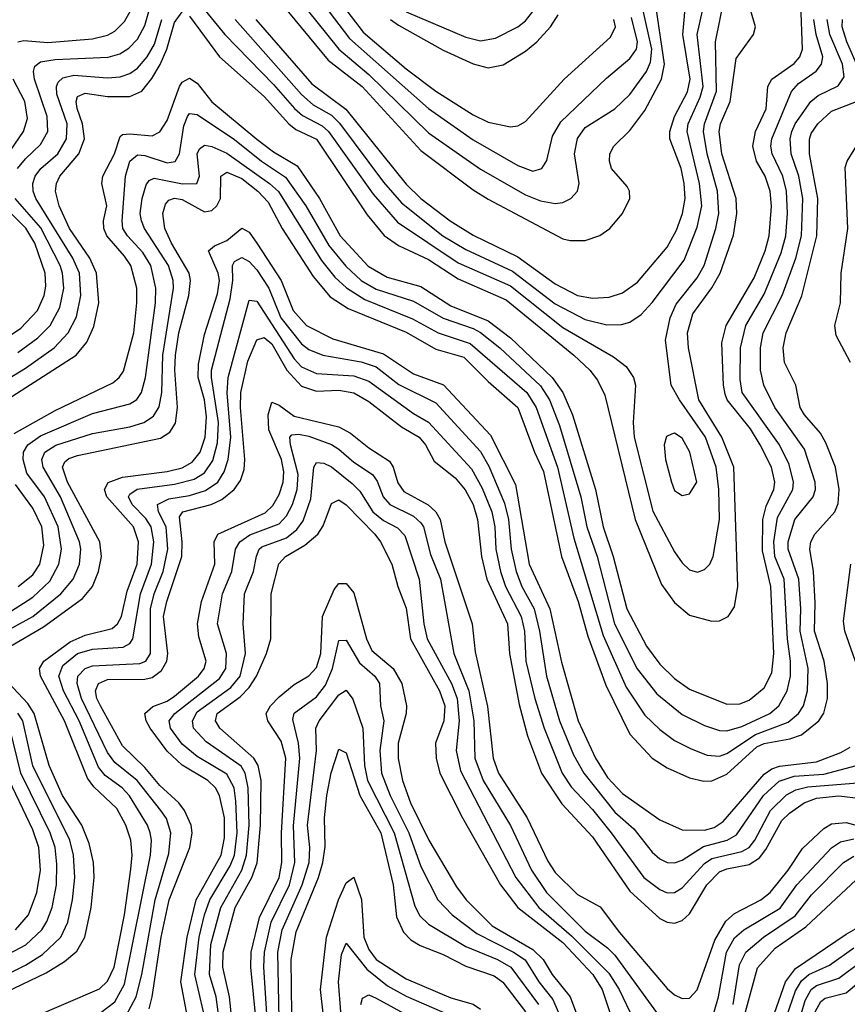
# Model space of a CAD drawing. Header units: inches. Extents: x 990535 to 1117859, y 769386 to 892122.
# Tile 601 of 656: x 1090855 to 1093073, y 821270 to 823909. Entities that reach past the tile are written whole.
import ezdxf

# ---------------------------------------------------------------- set-up
doc = ezdxf.new("R2010")
doc.units = ezdxf.units.IN
doc.header["$MEASUREMENT"] = 0
doc.layers.add('B0892', color=7, linetype='Continuous')

msp = doc.modelspace()

# ---------------------------------------------------------------- linework, layer by layer
at = {"layer": 'B0892', "color": 5}
for points, elevation in [([(1091451.5, 824151.5), (1091710.1, 823830), (1091790, 823762.6), (1091950, 823605.9), (1092090, 823508.8), (1092210, 823439.4), (1092250, 823423.5), (1092290, 823416.3), (1092310, 823419.2), (1092331.8, 823430), (1092349.8, 823450), (1092354.5, 823470), (1092341.2, 823550), (1092349.3, 823590.7), (1092370, 823619.9), (1092449.9, 823670), (1092490, 823708.5), (1092534.5, 823770), (1092545, 823795), (1092548.9, 823830), (1092512.9, 823990)], 4140), ([(1091310, 823918.7), (1091390.1, 823810), (1091510, 823703.3), (1091575.7, 823630), (1091594.8, 823614.8), (1091650, 823588.6), (1091786.2, 823386.2), (1091831.1, 823331.1), (1091870, 823304.3), (1091950, 823266.2), (1092030, 823214.4), (1092158.5, 823158.5), (1092340.1, 823010), (1092382.5, 822970), (1092403.5, 822943.5), (1092423, 822903), (1092504.5, 822570), (1092575, 822395), (1092610, 822347.2), (1092650, 822313.1), (1092710, 822296.8), (1092730, 822297.9), (1092753.4, 822310), (1092770, 822335.6), (1092779.4, 822390), (1092769, 822710), (1092736, 822790), (1092674.6, 822890), (1092647.3, 823030), (1092644.8, 823070), (1092659, 823121), (1092709.3, 823190.7), (1092731.5, 823230), (1092767.9, 823332.1), (1092776.8, 823390), (1092774.7, 823430), (1092736.4, 823550), (1092729.3, 823610), (1092733, 823630), (1092758.7, 823690), (1092774.6, 823805.4), (1092821.1, 823870), (1092826.4, 823890), (1092792.2, 824010)], 4020), ([(1091558, 823950), (1091681.1, 823801.1), (1091772.6, 823730), (1091930, 823558.8), (1092070, 823453.6), (1092110, 823428), (1092310, 823321.8), (1092330, 823317.3), (1092370, 823317.8), (1092409.5, 823330.5), (1092436.2, 823350), (1092470.6, 823390), (1092489.8, 823430), (1092488.8, 823450), (1092482.3, 823462.3), (1092441, 823510), (1092435.6, 823530), (1092436.2, 823550), (1092446.8, 823570), (1092490, 823612.3), (1092530, 823665.6), (1092575.1, 823750), (1092582.4, 823790), (1092553, 823990)], 4120), ([(1091690, 823987.6), (1091775.4, 823875.4), (1091890, 823777.4), (1091970, 823717.7), (1092070, 823654.6), (1092110, 823634.2), (1092170, 823622.4), (1092190, 823625), (1092210, 823636), (1092313.7, 823750), (1092437.8, 823862.2), (1092451.7, 823890), (1092447.4, 823910)], 4180), ([(1091322.8, 823970), (1091404.1, 823870), (1091535.1, 823735.1), (1091591, 823671), (1091612.3, 823652.3), (1091664.9, 823624.9), (1091682.6, 823610), (1091801.6, 823441.6), (1091866.8, 823366.8), (1092030, 823257.3), (1092170, 823195.5), (1092310, 823084.2), (1092446, 823006), (1092479.6, 822979.7), (1092499.7, 822950), (1092505, 822930), (1092498.4, 822830), (1092501.1, 822790), (1092551.8, 822591.8), (1092610, 822482.7), (1092630, 822453.8), (1092650, 822434.7), (1092671.2, 822428.8), (1092690, 822435.2), (1092704.1, 822450), (1092713.3, 822470), (1092730.2, 822570), (1092728.8, 822650), (1092721.6, 822710), (1092692.8, 822790), (1092622.8, 822890), (1092600.2, 822930), (1092585.3, 823050), (1092597.9, 823110), (1092613.6, 823146.4), (1092670, 823217.7), (1092689.4, 823250), (1092720.7, 823350), (1092728.8, 823390), (1092724.5, 823450), (1092696.8, 823550), (1092687.3, 823610), (1092689.7, 823630), (1092721.9, 823718.1), (1092719.2, 823850), (1092743.8, 823970)], 4040), ([(1091432.1, 823910), (1091610, 823708.6), (1091641.4, 823681.4), (1091690, 823653), (1091712.2, 823632.2), (1091830, 823473.9), (1091878.2, 823418.2), (1091989.1, 823330), (1092050, 823293.6), (1092175.5, 823235.5), (1092290, 823147.4), (1092370, 823105.4), (1092428.3, 823091.7), (1092467.6, 823092.4), (1092490, 823098.9), (1092520.6, 823119.4), (1092550, 823151.1), (1092635.4, 823264.7), (1092670, 823353.4), (1092682.8, 823410), (1092676.4, 823470), (1092643.9, 823610), (1092646.2, 823630), (1092678.5, 823701.5), (1092686.3, 823730), (1092670.4, 823870), (1092692.7, 823970)], 4060), ([(1091487.9, 823910), (1091637.3, 823737.3), (1091729.1, 823669.1), (1091890, 823468.5), (1091929.4, 823430), (1092008.1, 823370), (1092070, 823331.3), (1092190, 823273.6), (1092290, 823201.2), (1092350, 823169.8), (1092390, 823162.7), (1092434.8, 823165.2), (1092470, 823177), (1092510, 823205.4), (1092590, 823299.8), (1092614.6, 823345.4), (1092631.4, 823390), (1092638.1, 823430), (1092635.2, 823470), (1092627.3, 823510), (1092597, 823590), (1092597.2, 823610), (1092610, 823650), (1092644.2, 823715.8), (1092651.2, 823750), (1092631.6, 823870), (1092640.9, 823970)], 4080), ([(1090840.2, 822799.8), (1090950, 822862), (1091104.2, 822935.8), (1091121.5, 822950), (1091132.8, 822967.2), (1091160.2, 823070), (1091168.7, 823150), (1091168.3, 823190), (1091152.2, 823250), (1091135.8, 823275.8), (1091088.1, 823330), (1091080.2, 823350), (1091079.7, 823370), (1091088.1, 823410), (1091074.8, 823470), (1091077.4, 823490), (1091108.8, 823550), (1091123.6, 823596.4), (1091130, 823601.8), (1091150, 823603.1), (1091210, 823598.4), (1091230, 823608.6), (1091250, 823639.2), (1091283.1, 823730), (1091290, 823741.8), (1091310, 823752.8), (1091330, 823739.5), (1091369.3, 823689.3), (1091490, 823589.2), (1091534.7, 823554.7), (1091597.9, 823517.9), (1091658.5, 823430), (1091713.7, 823330), (1091788.4, 823248.4), (1091839.2, 823219.2), (1091930, 823193.7), (1092010, 823142.6), (1092110, 823102.2), (1092170, 823056.3), (1092282.1, 822950), (1092310.1, 822909.9), (1092335.8, 822850), (1092397.6, 822650), (1092418.5, 822550), (1092445.6, 822470), (1092481.8, 822330), (1092534.6, 822230), (1092570, 822182.1), (1092610, 822143.1), (1092650, 822115), (1092750, 822074.3), (1092784.8, 822075.2), (1092810, 822084.9), (1092850, 822118.4), (1092870, 822158.2), (1092876, 822210), (1092867.8, 822390), (1092845.2, 822485.2), (1092846.5, 822570), (1092855, 822605), (1092875.8, 822650), (1092878.8, 822670), (1092869.2, 822710), (1092839.3, 822770), (1092812.9, 822812.9), (1092751.1, 822890), (1092745.1, 822905.1), (1092740.5, 822930), (1092736.7, 823043.3), (1092747.9, 823090), (1092823.1, 823216.9), (1092852.6, 823290), (1092863.1, 823330), (1092869.2, 823409.2), (1092866.2, 823450), (1092852.6, 823490), (1092829.5, 823530), (1092819.4, 823570), (1092826.6, 823610), (1092854.8, 823670), (1092859.4, 823730), (1092870.4, 823750), (1092930, 823792), (1092945.3, 823810), (1092953, 823830), (1092948.3, 823951.7)], 3980), ([(1090848.9, 823510), (1090870, 823536.6), (1090910, 823574.4), (1090930.5, 823610), (1090928.7, 823650), (1090894.7, 823750), (1090891.6, 823770), (1090895.7, 823784.3), (1090910, 823796.7), (1090950, 823803), (1091091.6, 823808.4), (1091122.7, 823817.3), (1091147, 823833), (1091170, 823857.5), (1091190, 823893.4), (1091206.4, 823950)], 4060), ([(1090850, 823849.5), (1090866.1, 823853.9), (1090930, 823847.7), (1091050, 823858.3), (1091090, 823867.5), (1091110, 823878.6), (1091135.5, 823904.5), (1091164.5, 823955.5)], 4080), ([(1091670, 823949.4), (1091738.8, 823858.8), (1091950, 823671), (1092070, 823586.9), (1092190, 823518.8), (1092230, 823503.6), (1092253.7, 823510), (1092267.8, 823532.2), (1092283, 823597), (1092304.5, 823635.5), (1092427.2, 823752.8), (1092490, 823805.1), (1092507.5, 823830), (1092510.6, 823850), (1092494.7, 823914.7)], 4160), ([(1090750, 822901.7), (1090870, 822975.1), (1090946.8, 823030), (1090984.5, 823070), (1091007.1, 823112.9), (1091018.2, 823170), (1091014.7, 823230), (1090997.1, 823270), (1090898, 823430), (1090890.6, 823450), (1090889.6, 823470), (1090896.4, 823490), (1090911.4, 823510), (1090957, 823550), (1090980.1, 823590), (1090981.7, 823630), (1090954.1, 823710), (1090953.2, 823730), (1090958.2, 823741.8), (1090970, 823753.5), (1090999.8, 823760.2), (1091090, 823753.3), (1091123.8, 823756.2), (1091150, 823765.1), (1091170, 823779.5), (1091196.7, 823810), (1091216.3, 823843.7), (1091235.9, 823910)], 4040), ([(1090770, 822859.5), (1091006.4, 823010), (1091034.9, 823045.1), (1091053.5, 823086.5), (1091066.9, 823150), (1091060.5, 823230), (1091042.3, 823270), (1090988, 823350), (1090960.7, 823410), (1090950.5, 823450), (1090952.9, 823470), (1090962.2, 823490), (1091013.4, 823550), (1091028.8, 823590), (1091023.3, 823630), (1091008.6, 823671.4), (1091005.6, 823690), (1091010, 823703), (1091030, 823712.1), (1091090, 823703.2), (1091150, 823703.2), (1091181.9, 823718.1), (1091208.8, 823751.2), (1091230.9, 823789.1), (1091249.2, 823830), (1091270, 823901.4), (1091290, 823930.1)], 4020), ([(1090780.1, 822250), (1090890.3, 822309.7), (1090964.5, 822370), (1090997.9, 822410), (1091014.9, 822450), (1091018.4, 822490), (1091014.7, 822510), (1090963.9, 822630), (1090917.5, 822710), (1090914.3, 822730), (1090922.1, 822750), (1090951.3, 822768.7), (1091050, 822799.9), (1091150, 822818.4), (1091187.6, 822830), (1091213.1, 822846.9), (1091228.8, 822871.2), (1091235.6, 822910), (1091238.4, 823010), (1091267.1, 823190), (1091265.9, 823210), (1091253.8, 823250), (1091189.1, 823350), (1091181.1, 823370), (1091177.8, 823390), (1091183.1, 823430), (1091193.6, 823466.4), (1091201.6, 823478.4), (1091215.2, 823484.8), (1091290.9, 823469.1), (1091329.5, 823470.5), (1091336.6, 823490), (1091330.6, 823549.4), (1091336.8, 823563.2), (1091350, 823573.2), (1091370, 823569.8), (1091410, 823551.5), (1091524.6, 823470), (1091548.4, 823448.4), (1091663.6, 823263.6), (1091699.2, 823219.2), (1091730.2, 823190.2), (1091779.4, 823159.4), (1091907.6, 823107.6), (1091976.3, 823070), (1092061.5, 823041.5), (1092213.8, 822910), (1092238.7, 822870), (1092295.9, 822710), (1092339.6, 822519.6), (1092418.8, 822258.9), (1092480.3, 822120.3), (1092530, 822045.5), (1092570, 822006.4), (1092610, 821976.8), (1092654.5, 821954.5), (1092697.5, 821937.5), (1092730, 821935.4), (1092750, 821942.8), (1092826.4, 821993.6), (1092913.9, 822026.1), (1092942.3, 822050), (1092954.9, 822070), (1092966.1, 822110), (1092967.6, 822170), (1092946.7, 822270), (1092948.3, 822330), (1092942.9, 822410), (1092913.8, 822490), (1092913.8, 822510), (1092932.2, 822570), (1092981.6, 822630), (1092987.3, 822650), (1092986.5, 822670), (1092957.8, 822757.8), (1092878, 822870), (1092848.6, 822930), (1092839.8, 822970), (1092839.8, 823030), (1092847.4, 823070), (1092898.3, 823170), (1092934.3, 823270), (1092949.7, 823330), (1092953.4, 823430), (1092942.7, 823490), (1092922.1, 823550), (1092919.2, 823590), (1092923.9, 823610), (1092932.5, 823630), (1092975, 823690), (1092994.2, 823705.8), (1093048.1, 823731.9), (1093064.3, 823755.7), (1093059.5, 823790), (1093025.5, 823870), (1093018.7, 823910)], 3940), ([(1090830, 822323), (1090890, 822361.7), (1090935.5, 822404.4), (1090959.8, 822450), (1090966.9, 822490), (1090957.5, 822550), (1090921.3, 822630), (1090874.2, 822694.2), (1090863.9, 822730), (1090864.7, 822750), (1090876.1, 822770), (1090910, 822794), (1091050, 822853.8), (1091150, 822879.5), (1091168.4, 822891.6), (1091180.8, 822910), (1091192.1, 822950), (1091218.2, 823150), (1091219.1, 823190), (1091206.4, 823250), (1091184.8, 823284.8), (1091143.3, 823330), (1091131.3, 823350), (1091129, 823370), (1091137.9, 823490), (1091150, 823530.1), (1091170, 823547.3), (1091190, 823545.1), (1091250, 823525.3), (1091271.2, 823528.8), (1091282.6, 823550), (1091295, 823625), (1091304.4, 823650), (1091310, 823658.1), (1091330, 823654.9), (1091430, 823588), (1091502.4, 823530), (1091567.3, 823487.3), (1091621.8, 823410), (1091683.6, 823303.6), (1091728.7, 823248.7), (1091770, 823210.6), (1091810, 823187.1), (1091910, 823154.9), (1091990, 823108.9), (1092070, 823081.6), (1092090, 823070.7), (1092141.4, 823030), (1092250, 822927.9), (1092274.4, 822890), (1092301.2, 822821.2), (1092358.9, 822630), (1092375, 822550), (1092402, 822470), (1092449, 822290), (1092509.5, 822169.5), (1092562.3, 822102.3), (1092630, 822047.3), (1092690, 822017.7), (1092730, 822003.9), (1092750, 822003), (1092790, 822014.6), (1092864.6, 822050), (1092889.1, 822070), (1092911.9, 822110), (1092920, 822150), (1092920.8, 822190), (1092912.1, 822250), (1092903.4, 822410), (1092878.8, 822470), (1092876, 822510), (1092885.3, 822574.7), (1092926.5, 822650), (1092928.9, 822670), (1092916.9, 822716.9), (1092890.8, 822770), (1092791.2, 822910), (1092785.2, 822945.2), (1092786.3, 823030), (1092800.6, 823090), (1092850, 823173.3), (1092895.3, 823284.7), (1092907.6, 823330), (1092912.5, 823390), (1092909.5, 823450), (1092899.5, 823490), (1092871.5, 823550), (1092867.9, 823570), (1092870.7, 823590), (1092922.9, 823717.1), (1092941.9, 823738.1), (1092989.1, 823770.9), (1093003.8, 823790), (1093007.1, 823810), (1092989.2, 823870), (1092983.4, 823910)], 3960), ([(1091848.2, 823910), (1091870, 823895), (1091990, 823827.5), (1092070, 823791), (1092110, 823780.1), (1092150, 823788.7), (1092210, 823825.1), (1092240.8, 823850), (1092277.2, 823890), (1092297.6, 823922.4)], 4220), ([(1091890.4, 823930.4), (1092050, 823862.7), (1092090, 823852.6), (1092130, 823860.1), (1092190, 823890.5), (1092210, 823906.4), (1092230, 823931.4)], 4240), ([(1093115.4, 823750), (1093071.2, 823850), (1093059.2, 823890), (1093059.4, 823910)], 3920), ([(1090818.4, 823541.6), (1090865.1, 823610), (1090876, 823644), (1090868.4, 823690), (1090837.1, 823750)], 4080), ([(1090829.9, 822230), (1090918.2, 822281.8), (1091022.6, 822357.4), (1091050, 822390), (1091066.3, 822430), (1091074.3, 822470), (1091069.4, 822510), (1090982.5, 822670), (1090969.7, 822710), (1090975.7, 822724.3), (1090986.6, 822733.4), (1091010, 822741.1), (1091232.2, 822787.8), (1091256.7, 822803.3), (1091272.2, 822827.8), (1091278, 822870), (1091270.6, 822970), (1091272.5, 823010), (1091281.5, 823070), (1091307.8, 823170), (1091312.6, 823210), (1091308.5, 823230), (1091261.3, 823310), (1091243.9, 823350), (1091238.6, 823390), (1091245.2, 823414.8), (1091254.6, 823425.4), (1091270, 823430.9), (1091290, 823427.4), (1091350, 823394.2), (1091370, 823397.7), (1091383.4, 823410), (1091393, 823430), (1091393.4, 823490), (1091410, 823500.7), (1091450, 823483.2), (1091492.8, 823450), (1091520.3, 823420.3), (1091558.3, 823350), (1091641, 823221), (1091686.8, 823166.8), (1091735.4, 823135.4), (1091890, 823071.8), (1091970, 823026.4), (1092044.8, 823004.8), (1092110, 822939.2), (1092189.7, 822870), (1092234.3, 822750), (1092258.6, 822698.6), (1092306.8, 822470), (1092351.7, 822350), (1092376.9, 822256.9), (1092425.8, 822125.8), (1092490, 821994.1), (1092550.1, 821930), (1092590, 821904), (1092650, 821877.4), (1092688.2, 821868.2), (1092710, 821868.8), (1092750, 821887.2), (1092830, 821960.3), (1092850, 821969.3), (1092918.3, 821981.7), (1092950, 821992.5), (1092996.5, 822030), (1093009.5, 822050.5), (1093019.9, 822090), (1093019.7, 822130), (1093011.1, 822190), (1092984.7, 822270), (1092986.6, 822346.6), (1092982.2, 822430), (1092972.6, 822490), (1092975.2, 822510), (1092985.5, 822530), (1093039, 822590), (1093047.9, 822612.1), (1093050.9, 822650), (1093040.7, 822710), (1093015.4, 822775.4), (1093001, 822801), (1092958.1, 822850), (1092946, 822870), (1092935, 822930), (1092904.2, 822990), (1092901.1, 823030), (1092909, 823070), (1092950.6, 823169.4), (1092991, 823330), (1092994, 823430), (1092971.7, 823550), (1092971.3, 823588.7), (1092975.9, 823604.1), (1092993.5, 823630), (1093030, 823663.7), (1093097, 823690)], 3920), ([(1093080.8, 822990), (1093042.8, 823062.8), (1093039.5, 823090), (1093054.4, 823150), (1093056.1, 823230), (1093073.8, 823350), (1093066.8, 823513.2), (1093072.4, 823530), (1093109.4, 823590.6)], 3880), ([(1090810.4, 823050), (1090858, 823082), (1090902.5, 823130), (1090920.5, 823170), (1090924.7, 823195.3), (1090922.7, 823230), (1090895.2, 823310), (1090870.7, 823350.7), (1090790.2, 823430)], 4080), ([(1090850, 823017.2), (1090903.2, 823056.8), (1090936.5, 823090), (1090962.5, 823137.5), (1090972.7, 823190), (1090969.7, 823230), (1090962.8, 823250), (1090911.4, 823351.4), (1090842.5, 823430)], 4060), ([(1090890, 821234.8), (1091068.7, 821311.3), (1091090, 821332.4), (1091107.6, 821370), (1091135.6, 821510), (1091152.2, 821632.2), (1091155.9, 821670), (1091152.7, 821710), (1091138.8, 821750), (1091114.9, 821794.9), (1091053.3, 821853.3), (1091036.4, 821876.4), (1090975.2, 822030), (1090910.2, 822150), (1090907.4, 822170), (1090919.6, 822190), (1090990, 822241.7), (1091030, 822259.8), (1091102.3, 822277.7), (1091117.2, 822290), (1091127.7, 822310), (1091142.4, 822377.6), (1091169.3, 822450), (1091173.4, 822510), (1091159.6, 822550), (1091088.5, 822630), (1091082.2, 822650), (1091091.4, 822668.6), (1091130, 822682.9), (1091250, 822698.4), (1091290, 822708.2), (1091316.6, 822723.4), (1091338.3, 822750), (1091351.6, 822790), (1091355.4, 822844.6), (1091349.8, 822890), (1091333.3, 822950), (1091333.8, 822986.2), (1091350, 823065.7), (1091385.1, 823174.9), (1091390, 823210), (1091386.5, 823230), (1091360.9, 823290), (1091377.1, 823302.9), (1091410, 823317.2), (1091450, 823350.5), (1091470, 823339.9), (1091490, 823310.5), (1091555.2, 823210), (1091587.3, 823130), (1091623.5, 823090), (1091693.9, 823053.9), (1091830, 823014), (1091910, 822959.7), (1091990.9, 822930.9), (1092116, 822796), (1092183.8, 822663.8), (1092220.4, 822450), (1092275.6, 822330), (1092306.8, 822186.8), (1092351.5, 822030), (1092397.7, 821930), (1092430, 821878.2), (1092470, 821835.3), (1092570, 821764.4), (1092630, 821737.5), (1092690, 821737.2), (1092715.7, 821744.3), (1092739.9, 821760.1), (1092850, 821886.7), (1092870, 821901.5), (1092891.2, 821908.8), (1092990, 821920.3), (1093055, 821945), (1093080.5, 821959.5)], 3880), ([(1091072.2, 821247.8), (1091110, 821277.2), (1091135.6, 821324.4), (1091205, 821670), (1091207.8, 821710), (1091204.4, 821730), (1091196.8, 821750), (1091149, 821829), (1091128.9, 821850), (1091083.8, 821883.8), (1091065.8, 821905.8), (1091013.8, 822030), (1090971.9, 822110), (1090959.4, 822150), (1090970, 822177.9), (1091010, 822210), (1091050, 822221.9), (1091132.2, 822227.8), (1091150, 822237.6), (1091158.3, 822250), (1091178.1, 822370), (1091208.1, 822450), (1091214.6, 822510), (1091206.9, 822550), (1091192.3, 822572.3), (1091156.5, 822610), (1091146.1, 822630), (1091150, 822637.2), (1091169.3, 822650.7), (1091270, 822664.3), (1091321.9, 822678.1), (1091350, 822695.1), (1091372.3, 822727.7), (1091384.8, 822775.2), (1091387.9, 822830), (1091368.5, 822950), (1091368.8, 822970), (1091418.6, 823161.4), (1091425.7, 823210), (1091425.4, 823250), (1091430, 823261.3), (1091450, 823271.8), (1091470, 823261.1), (1091490, 823238.6), (1091522.8, 823190), (1091554.4, 823110), (1091610, 823040.2), (1091630, 823025.1), (1091667.5, 823010), (1091770, 822991.8), (1091810, 822978.6), (1091871, 822931), (1091970, 822882.2), (1092090, 822751.7), (1092112.1, 822712.1), (1092153.8, 822613.8), (1092164.5, 822570), (1092171.4, 822490), (1092185.4, 822430), (1092200.7, 822390), (1092233.5, 822330), (1092247.8, 822270), (1092266.5, 822150), (1092301.3, 822030), (1092339.1, 821939.1), (1092366.4, 821890), (1092450, 821784.9), (1092500.9, 821740.9), (1092550, 821678.2), (1092570, 821660.3), (1092590, 821650.1), (1092610, 821649.3), (1092630, 821656.5), (1092687.3, 821692.7), (1092750.3, 821709.7), (1092775.6, 821724.4), (1092848, 821830), (1092890, 821868.6), (1092930, 821881.2), (1093010, 821886.8), (1093097.7, 821910)], 3860), ([(1091139.9, 821240.2), (1091166.8, 821290), (1091182.4, 821350), (1091217.4, 821550), (1091254.5, 821674.5), (1091259.7, 821730), (1091247.9, 821767.9), (1091233.2, 821790), (1091169.8, 821869.8), (1091110, 821917.9), (1091090, 821944.9), (1091020.5, 822090), (1091008.5, 822130), (1091010.5, 822149.5), (1091030.2, 822169.8), (1091050, 822177), (1091176.7, 822183.3), (1091192.9, 822190), (1091205.2, 822210), (1091205, 822330), (1091215.3, 822370), (1091239.5, 822430), (1091251.7, 822490), (1091246.9, 822550), (1091227, 822590), (1091224, 822610), (1091254.8, 822625.2), (1091310, 822634.1), (1091353, 822647), (1091385.6, 822670), (1091403, 822697), (1091413.7, 822730), (1091420.2, 822790), (1091411.1, 822908.9), (1091413, 822950), (1091470, 823157.4), (1091490, 823155.2), (1091590, 822999.9), (1091610, 822978.5), (1091650, 822960.7), (1091750, 822954.3), (1091790, 822940.3), (1091910, 822853.3), (1091950.7, 822830.7), (1092065.1, 822705.1), (1092094, 822654), (1092120.4, 822590), (1092128.4, 822550), (1092130.5, 822490), (1092143.5, 822430), (1092156.3, 822390), (1092198.2, 822310), (1092207.3, 822270), (1092211.4, 822190), (1092235.6, 822090), (1092260, 822010), (1092308.1, 821890), (1092332.9, 821852.9), (1092390, 821792.5), (1092439.5, 821730), (1092527.4, 821610), (1092570, 821577.5), (1092590, 821569.3), (1092610, 821570.1), (1092630, 821582), (1092690, 821647.2), (1092710, 821661.3), (1092790, 821680), (1092809.3, 821690.7), (1092824.7, 821710), (1092867.2, 821790), (1092910, 821832), (1092935, 821845), (1092967.1, 821852.9), (1093134, 821866)], 3840), ([(1091201.7, 821258.3), (1091210.1, 821289.9), (1091233.4, 821450), (1091255.1, 821550), (1091310.5, 821690), (1091316.7, 821730), (1091314, 821750), (1091296.2, 821790), (1091281, 821810), (1091230, 821857), (1091190, 821904.7), (1091130, 821962.8), (1091070.9, 822070), (1091061.1, 822090), (1091057.8, 822110), (1091065.5, 822130), (1091090, 822141), (1091190, 822141.2), (1091210, 822146.5), (1091234.9, 822165.1), (1091248.8, 822190), (1091251.9, 822210), (1091240, 822310), (1091248.7, 822350), (1091288.9, 822470), (1091290.5, 822510), (1091283.2, 822576.8), (1091291.6, 822590), (1091367.4, 822610), (1091396.6, 822623.4), (1091429.9, 822650), (1091446, 822674), (1091456, 822704), (1091458.1, 822730), (1091446.4, 822870), (1091447.5, 822910), (1091466.2, 822993.8), (1091490, 823051.4), (1091510, 823057.4), (1091530, 823040.2), (1091570.8, 822970), (1091610, 822926.8), (1091650, 822913.2), (1091710, 822916.4), (1091750, 822909.5), (1091790, 822886.1), (1091877.6, 822817.6), (1091925.2, 822790), (1091941.8, 822770), (1091965.8, 822725.8), (1092021.5, 822681.5), (1092048.9, 822648.9), (1092070, 822610.1), (1092081.5, 822570), (1092092.7, 822470), (1092106.6, 822410), (1092161.9, 822290), (1092167.3, 822210), (1092193.3, 822073.3), (1092215.7, 821990), (1092252.9, 821890), (1092307.9, 821807.9), (1092390, 821719.2), (1092490, 821573.7), (1092570, 821500.5), (1092590, 821490.1), (1092610, 821488), (1092630, 821494.4), (1092650, 821512.4), (1092696.2, 821590), (1092730, 821625.2), (1092750, 821633.4), (1092810, 821645.2), (1092837.3, 821662.7), (1092854.5, 821685.5), (1092897.3, 821762.7), (1092917.5, 821782.5), (1092957.4, 821810), (1092990, 821822.5), (1093050, 821828.8), (1093170, 821814.8)], 3820), ([(1091301.8, 821250), (1091286.7, 821330), (1091303.3, 821450), (1091327.2, 821550), (1091394.6, 821670), (1091403.5, 821716.5), (1091403.5, 821770), (1091390.4, 821830), (1091379.6, 821850), (1091358.9, 821870), (1091290, 821911), (1091250, 821948.3), (1091204.1, 822010), (1091193.6, 822030), (1091190.3, 822050), (1091211.9, 822068.1), (1091250, 822082.9), (1091270, 822096.1), (1091333.5, 822150), (1091349, 822170), (1091354.5, 822190), (1091335.1, 822255.1), (1091331.2, 822290), (1091342.1, 822350), (1091377.6, 822450), (1091375.6, 822510), (1091386.1, 822530), (1091512.7, 822587.3), (1091533.3, 822606.7), (1091550, 822636.2), (1091560.8, 822670), (1091562.2, 822697.8), (1091556, 822730), (1091522.7, 822810), (1091520.4, 822850), (1091530, 822884.2), (1091550, 822876), (1091590, 822846.6), (1091710, 822818.2), (1091741.4, 822801.4), (1091790, 822762.1), (1091845.5, 822725.5), (1091855.2, 822710), (1091868, 822668), (1091884.6, 822644.6), (1091949, 822609), (1091970, 822590), (1091981.1, 822570), (1091994.1, 822510), (1092066.9, 822290), (1092075.1, 822215.1), (1092108, 822068), (1092123.5, 821930), (1092137.6, 821890), (1092215.1, 821770), (1092270, 821653.8), (1092290, 821623.6), (1092350, 821564.4), (1092410, 821531.5), (1092462.2, 821462.2), (1092590, 821312.2), (1092610, 821295.1), (1092630, 821285.4), (1092650, 821286.7), (1092670, 821309.2), (1092717.6, 821442.4), (1092746.8, 821493.2), (1092770, 821513.8), (1092840.9, 821550), (1092865.8, 821570), (1092914.1, 821630), (1092952.3, 821687.7), (1093010, 821741.3), (1093030, 821754.3), (1093070, 821757.5), (1093190, 821724.8)], 3780), ([(1091347.2, 821250), (1091323.7, 821350), (1091335.9, 821450), (1091349.8, 821510), (1091364.7, 821550), (1091418.5, 821641.5), (1091430.3, 821670), (1091437.4, 821730), (1091434.3, 821814.3), (1091429.5, 821850), (1091410, 821887.4), (1091330, 821934.2), (1091290, 821967.2), (1091258.4, 822010), (1091255.6, 822030), (1091270.9, 822050), (1091390, 822143.6), (1091407.1, 822170), (1091408.6, 822210), (1091385.2, 822290), (1091397.9, 822370), (1091423.3, 822430), (1091432.8, 822490), (1091444.8, 822510), (1091471.9, 822528.1), (1091550, 822558.2), (1091570, 822579.3), (1091586, 822610), (1091598.7, 822650), (1091601.2, 822690), (1091580.6, 822770), (1091578.7, 822790), (1091583.8, 822796.2), (1091601.8, 822798.2), (1091630, 822792.6), (1091690, 822770.3), (1091710, 822758.2), (1091750, 822723.3), (1091800.1, 822690), (1091812.3, 822672.3), (1091829.2, 822630), (1091846.4, 822610), (1091910, 822578.6), (1091930, 822560.8), (1091936.5, 822550), (1091956, 822476), (1091982.1, 822410), (1092018.2, 822210), (1092058, 822110), (1092071.9, 822030), (1092074.5, 821930), (1092097, 821870), (1092169.7, 821749.7), (1092226.5, 821630), (1092266.9, 821570), (1092370, 821466.1), (1092430, 821421.9), (1092450, 821401.6), (1092590, 821209)], 3760), ([(1091386.7, 821250), (1091381.5, 821290), (1091363, 821350), (1091366.9, 821430), (1091393.8, 821530), (1091449.8, 821630), (1091462.8, 821670), (1091469.7, 821750), (1091467.3, 821850), (1091459.2, 821890), (1091448, 821908), (1091354.1, 821974.1), (1091320.7, 822010), (1091317.6, 822030), (1091330, 822054.3), (1091420.8, 822119.2), (1091445.6, 822150), (1091459.4, 822210), (1091453.3, 822290), (1091457.1, 822370), (1091481.4, 822430), (1091489, 822471), (1091496.4, 822490), (1091503.6, 822496.4), (1091570, 822520.6), (1091597.1, 822542.9), (1091614, 822566), (1091634.7, 822625.3), (1091642.8, 822710), (1091650, 822722), (1091670, 822720.6), (1091690, 822710.4), (1091746, 822666), (1091765.9, 822645.9), (1091801, 822590), (1091830, 822567), (1091867.4, 822547.4), (1091887.1, 822527.1), (1091925.3, 822410), (1091938, 822290), (1091946.8, 822250), (1092012.2, 822130), (1092027, 822090), (1092032.9, 822030), (1092024.5, 821950), (1092036.1, 821896.1), (1092184.4, 821610), (1092245.7, 821530), (1092333.6, 821453.5), (1092434, 821354), (1092460.9, 821310), (1092510, 821206.9)], 3740), ([(1090850.4, 822390), (1090890, 822421.2), (1090908.8, 822450), (1090919.5, 822500.5), (1090913.8, 822550), (1090890, 822599.9), (1090843.8, 822663.8)], 3980), ([(1091423.4, 821230), (1091417.4, 821290), (1091398.8, 821370), (1091400.1, 821410), (1091432.5, 821530), (1091477.1, 821610), (1091490.9, 821649.1), (1091499.7, 821750), (1091501.7, 821870), (1091494, 821910), (1091481.8, 821930), (1091391.3, 822010), (1091379.2, 822030), (1091383.8, 822050), (1091445.5, 822094.5), (1091470, 822119.5), (1091489.3, 822150), (1091515.7, 822210), (1091527.4, 822250), (1091528.8, 822370), (1091549, 822451), (1091566.7, 822470), (1091619, 822501), (1091653.8, 822530), (1091667.7, 822552.3), (1091690, 822612.6), (1091710, 822622), (1091730, 822609.2), (1091806.7, 822530), (1091821.7, 822510), (1091852.3, 822450), (1091868, 822390), (1091890, 822331.6), (1091902.2, 822250), (1091979.7, 822110), (1091994.2, 822070), (1091991.1, 822030), (1091969.2, 821970), (1091970.4, 821930), (1091980.5, 821890), (1092041.1, 821770), (1092142.9, 821590), (1092189.9, 821529.9), (1092310, 821435.8), (1092391, 821350), (1092415.5, 821310), (1092455.6, 821190)], 3720), ([(1093122.5, 822110), (1093065.8, 822270), (1093062.7, 822297.3), (1093082.2, 822450)], 3880), ([(1091496.4, 821143.6), (1091473.7, 821370), (1091474.8, 821410), (1091497.3, 821502.7), (1091549.9, 821609.9), (1091557, 821650), (1091556.3, 821730), (1091568.1, 821930), (1091555.3, 821975.3), (1091520.1, 822030), (1091515.4, 822050), (1091526.6, 822070), (1091550, 822094.7), (1091590, 822127.7), (1091630, 822150.8), (1091650, 822172.7), (1091661.5, 822210), (1091666.6, 822310), (1091697.7, 822382.3), (1091710, 822397.8), (1091730, 822397.8), (1091750, 822372.8), (1091784.1, 822250), (1091798.1, 822218.1), (1091855.6, 822170), (1091878.8, 822130), (1091891.2, 822070), (1091890.3, 822050), (1091868.8, 821970), (1091869.1, 821929.1), (1091880.5, 821870), (1091902.2, 821810), (1091951.5, 821710), (1092025.1, 821585.1), (1092051.5, 821550), (1092120.8, 821480.8), (1092230, 821417), (1092257.8, 821390), (1092281.9, 821350), (1092329.5, 821290), (1092390, 821129.7)], 3680), ([(1091517.8, 821230), (1091509.4, 821370), (1091511.2, 821410), (1091528.9, 821490), (1091577.4, 821590), (1091592.4, 821650), (1091588.9, 821748.9), (1091605.7, 821930), (1091601.8, 821970), (1091586.4, 822033.6), (1091590, 822050.1), (1091650, 822094.3), (1091674.5, 822125.5), (1091693.3, 822170), (1091710, 822245), (1091730, 822246), (1091765.1, 822185.1), (1091806.5, 822150), (1091818.9, 822130), (1091821.6, 822070), (1091830.6, 822030), (1091820, 821950), (1091824.7, 821890), (1091847.6, 821830), (1091897.2, 821730), (1091930, 821639.5), (1091975.1, 821550), (1092013.9, 821510), (1092080.1, 821460.1), (1092177.7, 821410), (1092209, 821389), (1092246, 821330), (1092283.3, 821283.3), (1092358.5, 821110)], 3660), ([(1090817.2, 821302.8), (1090925.2, 821354.8), (1090974.9, 821385.1), (1091007.8, 821412.2), (1091029, 821450), (1091045.9, 821530), (1091054.1, 821610), (1091052.6, 821650), (1091041.3, 821701.3), (1091021.3, 821750), (1090969.1, 821830), (1090933.3, 821910), (1090893.7, 822050), (1090876.6, 822076.6), (1090810, 822147.1)], 3920), ([(1091550, 821230), (1091546.6, 821410), (1091558.5, 821470), (1091611.9, 821590), (1091630.1, 821650), (1091632.1, 821690), (1091626, 821750), (1091650, 821950), (1091648.2, 822010), (1091657.3, 822030), (1091710, 822099.2), (1091730, 822112.2), (1091747.8, 822087.8), (1091774.7, 822010), (1091778.8, 821910), (1091787.2, 821870), (1091858.6, 821730), (1091913.4, 821533.4), (1091927.2, 821507.2), (1091950, 821484.5), (1092050, 821425.5), (1092135.3, 821390), (1092171, 821370), (1092245.2, 821270)], 3640), ([(1090773.4, 821326.6), (1090870, 821375.3), (1090916.2, 821403.8), (1090965.2, 821450), (1090983.6, 821490), (1090996.6, 821550), (1091002.6, 821610), (1090998.6, 821670), (1090988.8, 821710), (1090890, 821909.4), (1090862.9, 822030), (1090850, 822050.8)], 3940), ([(1090622.1, 821297.8), (1090870.8, 821429.2), (1090914.1, 821470), (1090927.8, 821492.2), (1090941.8, 821530), (1090953, 821590), (1090954.6, 821645.4), (1090949.5, 821690), (1090936.3, 821730), (1090857.3, 821890), (1090828.7, 822010)], 3960), ([(1091583.9, 821243.9), (1091582.3, 821390), (1091595.4, 821464.6), (1091655.2, 821610), (1091666.8, 821650), (1091673.5, 821693.5), (1091671.7, 821770), (1091677.6, 821830), (1091689.7, 821890.3), (1091710, 821953.7), (1091730, 821944.6), (1091766.1, 821830), (1091822.1, 821730), (1091855.7, 821590), (1091864.6, 821504.6), (1091883.7, 821463.6), (1091903.3, 821443.3), (1091927.8, 821427.7), (1091990, 821403.6), (1092050, 821372.6), (1092126.4, 821346.4), (1092149.5, 821329.5), (1092210, 821250)], 3620), ([(1090843.4, 821470), (1090878.2, 821510), (1090901, 821570), (1090910, 821629.9), (1090906.1, 821690), (1090890, 821737.7), (1090817.9, 821890)], 3980), ([(1092715.5, 821250), (1092727.9, 821290), (1092748.5, 821410), (1092770, 821447.9), (1092795.6, 821470), (1092892.4, 821527.6), (1092937.7, 821590), (1093030.7, 821689.3), (1093054.2, 821705.8), (1093090, 821713.5)], 3760), ([(1092767, 821270), (1092783.8, 821376.2), (1092800.8, 821410), (1092848, 821450), (1092932.9, 821507.1), (1092976.7, 821563.3), (1093062.3, 821650), (1093090, 821667.2)], 3740), ([(1091670, 821229.9), (1091660.6, 821310), (1091677, 821450), (1091709.5, 821550), (1091730, 821595.4), (1091750, 821611.3), (1091770.8, 821550.8), (1091776.8, 821450), (1091790, 821417.1), (1091810, 821390.1), (1091890, 821338), (1092010, 821287.6), (1092070, 821270.5), (1092090, 821257.4)], 3580), ([(1092799.7, 821250), (1092831.8, 821368.2), (1092879.4, 821420.6), (1092961.9, 821478.1), (1093110, 821616.7)], 3720), ([(1092871.1, 821228.9), (1092907.1, 821330), (1092933.5, 821366.5), (1093070, 821457.9), (1093125.7, 821490)], 3680), ([(1091715.1, 821250), (1091709.2, 821330), (1091716.7, 821403.3), (1091730, 821433.9), (1091784.7, 821364.7), (1091840.1, 821320.1), (1091890, 821291.9), (1092032.5, 821230)], 3560), ([(1092894, 821190), (1092933.7, 821306.3), (1092950, 821333.4), (1092970, 821350), (1093024.6, 821375.4), (1093090, 821421.8)], 3660), ([(1092927.2, 821170), (1092960.1, 821279.9), (1092975.9, 821310), (1092990, 821320.8), (1093050, 821340.4), (1093110, 821385.2)], 3640), ([(1092986.8, 821250), (1093002.1, 821277.9), (1093013.2, 821286.8), (1093070, 821300.5), (1093130, 821352)], 3620), ([(1091768.7, 821270), (1091773, 821287), (1091790, 821295.1), (1091810, 821286.6), (1091990, 821188.4)], 3540)]:
    msp.add_lwpolyline(points, dxfattribs=dict(at, elevation=elevation))
at = {"layer": 'B0892', "color": 5, "elevation": 4060}
msp.add_lwpolyline([(1092610, 822800.7), (1092601.3, 822798.7), (1092588, 822791.9), (1092581.5, 822770), (1092585.2, 822730), (1092601.3, 822670), (1092610, 822647.2), (1092620.1, 822640.1), (1092630, 822633.8), (1092650, 822638.4), (1092669.8, 822670), (1092650.7, 822750), (1092630, 822787.8)], close=True, dxfattribs=at)

doc.saveas('drawing.dxf')
